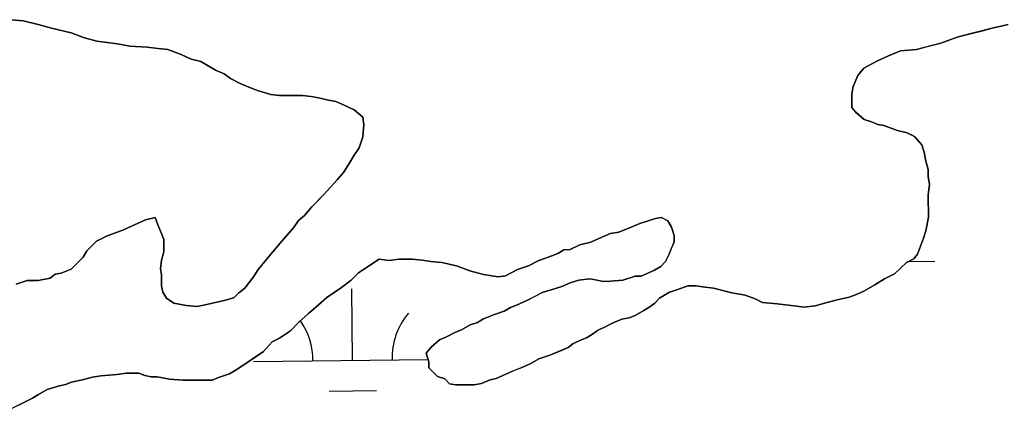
# Model space of a CAD drawing. Extents: x 3704301 to 3742427, y 506229 to 532009.
# Drawn here: x 3737646.7 to 3738144.5, y 528815.5 to 529012.2 of the extents above; entities that cross this region are included whole.
import ezdxf

# ---------------------------------------------------------------- set-up
doc = ezdxf.new("R2010")
doc.units = 0
doc.layers.add('V-TOPO-SHOR', color=7, linetype='Continuous')
doc.layers.add('V-WETL-SWMP', color=7, linetype='Continuous')

msp = doc.modelspace()

# ---------------------------------------------------------------- linework, layer by layer
at = {"layer": 'V-TOPO-SHOR'}
for points in [[(3737642.36, 529012.18), (3737648.55, 529011.59), (3737655.98, 529009.78), (3737662.79, 529007.96), (3737672.7, 529005.53), (3737679.52, 529003.09), (3737685.71, 529001.27), (3737696.23, 529000.08), (3737702.43, 528998.88), (3737711.09, 528998.3), (3737716.66, 528997.71), (3737721.61, 528997.12), (3737728.43, 528994.68), (3737733.39, 528992.23), (3737738.34, 528991.02), (3737745.78, 528986.72), (3737750.12, 528984.89), (3737753.23, 528982.43), (3737758.19, 528979.98), (3737762.53, 528978.15), (3737767.48, 528976.32), (3737773.68, 528974.49), (3737778.01, 528973.9), (3737782.34, 528973.92), (3737789.77, 528973.96), (3737794.1, 528973.36), (3737797.81, 528972.76), (3737802.77, 528971.55), (3737806.48, 528970.95), (3737810.82, 528969.11), (3737815.78, 528966.67), (3737820.13, 528962.98), (3737820.77, 528959.27), (3737820.18, 528953.08), (3737818.35, 528947.5), (3737815.9, 528943.78), (3737812.83, 528938.82), (3737810.37, 528935.09), (3737807.3, 528931.37), (3737800.53, 528923.91), (3737797.46, 528920.8), (3737794.38, 528917.69), (3737790.69, 528913.35), (3737787.61, 528910.85), (3737785.15, 528907.13), (3737780.23, 528901.54), (3737772.85, 528892.84), (3737769.78, 528889.12), (3737767.32, 528886.01), (3737764.87, 528882.29), (3737760.56, 528876.7), (3737757.48, 528874.21), (3737755.02, 528871.72), (3737750.08, 528870.46), (3737742.05, 528868.57), (3737736.49, 528867.3), (3737730.92, 528867.89), (3737724.73, 528869.1), (3737721.01, 528871.55), (3737719.13, 528874.64), (3737718.5, 528877.73), (3737718.47, 528883.29), (3737717.84, 528886.38), (3737718.43, 528890.71), (3737719.65, 528895.05), (3737719.62, 528901.24), (3737718.37, 528904.32), (3737716.49, 528908.64), (3737715.23, 528912.35), (3737710.29, 528911.09), (3737704.74, 528908.58), (3737699.18, 528906.08), (3737690.54, 528902.95), (3737685.6, 528900.45), (3737683.14, 528897.96), (3737680.68, 528895.47), (3737678.84, 528892.37), (3737675.76, 528889.26), (3737672.69, 528886.15), (3737667.75, 528884.27), (3737664.66, 528883.64), (3737662.19, 528881.77), (3737656.01, 528880.5), (3737650.45, 528880.47), (3737644.89, 528878.59)], [(3737930.18, 528850.34), (3737933.26, 528851.59), (3737936.35, 528853.46), (3737938.81, 528855.33), (3737943.13, 528857.21), (3737946.83, 528859.08), (3737951.15, 528860.96), (3737954.86, 528861.6), (3737957.95, 528862.85), (3737962.26, 528865.35), (3737965.35, 528867.22), (3737967.81, 528869.08), (3737970.27, 528871.57), (3737975.21, 528874.69), (3737979.53, 528875.95), (3737984.47, 528877.83), (3737988.8, 528877.85), (3737991.89, 528877.25), (3737997.46, 528876.66), (3738006.75, 528874.23), (3738013.56, 528873.03), (3738018.52, 528871.2), (3738022.24, 528869.36), (3738029.67, 528868.78), (3738039.57, 528867.59), (3738043.28, 528866.99), (3738048.85, 528867.64), (3738053.17, 528868.9), (3738059.96, 528870.79), (3738063.05, 528871.42), (3738066.14, 528872.05), (3738069.23, 528873.31), (3738073.55, 528875.18), (3738079.1, 528878.3), (3738084.03, 528881.42), (3738088.97, 528883.92), (3738095.13, 528889.52), (3738098.83, 528891.39), (3738100.67, 528893.88), (3738103.72, 528901.93), (3738104.94, 528905.65), (3738106.14, 528912.46), (3738106.13, 528915.55), (3738106.1, 528920.5), (3738106.09, 528923.59), (3738106.68, 528929.16), (3738106.04, 528932.87), (3738106.02, 528936.58), (3738104.76, 528941.52), (3738104.13, 528944.61), (3738102.87, 528948.94), (3738099.14, 528953.25), (3738095.42, 528955.09), (3738090.46, 528956.3), (3738083.65, 528958.74), (3738080.55, 528959.34), (3738077.45, 528960.56), (3738073.73, 528961.78), (3738069.39, 528965.47), (3738067.52, 528967.94), (3738067.5, 528971.03), (3738067.48, 528974.74), (3738068.08, 528978.45), (3738070.53, 528984.03), (3738073.6, 528987.76), (3738080.39, 528991.5), (3738085.94, 528994.01), (3738092.11, 528996.51), (3738100.15, 528997.17), (3738105.09, 528998.43), (3738112.5, 529000.32), (3738115.59, 529001.57), (3738121.15, 529003.46), (3738128.56, 529005.35), (3738133.5, 529006.62), (3738138.45, 529007.88), (3738146.48, 529009.77)], [(3737770, 528844.59), (3737774.31, 528849.55), (3737778.01, 528851.43), (3737783.56, 528855.17), (3737787.87, 528859.52), (3737792.79, 528863.87), (3737796.49, 528866.98), (3737802.03, 528871.96), (3737809.43, 528876.95), (3737814.36, 528880.68), (3737818.05, 528884.41), (3737823.6, 528888.15), (3737828.53, 528891.27), (3737833.48, 528890.68), (3737838.43, 528891.32), (3737845.23, 528891.35), (3737850.18, 528890.76), (3737854.52, 528890.16), (3737860.08, 528889.57), (3737863.18, 528888.97), (3737868.13, 528887.76), (3737874.33, 528885.32), (3737881.15, 528883.49), (3737885.48, 528882.9), (3737888.57, 528882.29), (3737892.28, 528882.93), (3737898.45, 528886.06), (3737904.01, 528887.94), (3737908.94, 528890.44), (3737912.03, 528891.69), (3737915.73, 528892.95), (3737918.82, 528894.2), (3737921.9, 528896.07), (3737925, 528896.08), (3737929.93, 528898.58), (3737935.49, 528899.85), (3737941.05, 528902.35), (3737945.37, 528904.23), (3737949.69, 528904.87), (3737955.87, 528907.37), (3737960.19, 528909.25), (3737963.89, 528910.51), (3737968.22, 528911.77), (3737971.3, 528912.4), (3737974.41, 528910.56), (3737976.28, 528907.48), (3737977.54, 528903.15), (3737977.55, 528900.06), (3737976.33, 528896.96), (3737975.11, 528893.86), (3737973.27, 528890.14), (3737970.81, 528887.66), (3737967.73, 528885.79), (3737960.94, 528882.66), (3737957.85, 528882.64), (3737951.67, 528880.76), (3737945.49, 528880.11), (3737941.78, 528880.09), (3737938.68, 528880.69), (3737934.97, 528881.29), (3737929.4, 528880.64), (3737925.08, 528879.39), (3737920.76, 528877.51), (3737917.05, 528876.25), (3737910.88, 528874.37), (3737907.18, 528872.49), (3737903.48, 528870.62), (3737897.92, 528868.11), (3737894.84, 528866.86), (3737891.75, 528864.99), (3737886.2, 528863.11), (3737881.25, 528861.23), (3737878.17, 528859.36), (3737874.47, 528858.1), (3737870.15, 528855.6), (3737867.06, 528854.35), (3737862.13, 528851.85), (3737859.04, 528850.6), (3737854.73, 528846.87), (3737852.27, 528843.76), (3737853.53, 528839.44), (3737853.55, 528836.35), (3737857.9, 528832.04), (3737861.62, 528830.82), (3737864.1, 528828.36), (3737867.2, 528827.76), (3737872.76, 528827.78), (3737876.48, 528827.8), (3737880.18, 528828.44), (3737884.51, 528830.32), (3737887.59, 528830.95), (3737894.38, 528834.08), (3737897.47, 528835.33), (3737900.56, 528836.58), (3737904.88, 528838.46), (3737909.19, 528840.96), (3737914.75, 528842.84), (3737920.92, 528845.35), (3737924.01, 528846.6), (3737926.47, 528848.46), (3737930.18, 528850.34)], [(3737645.82, 528817.36), (3737653.22, 528821.11), (3737656.3, 528822.98), (3737660.62, 528825.48), (3737666.8, 528827.36), (3737669.89, 528828), (3737672.97, 528829.25), (3737679.15, 528830.52), (3737683.47, 528831.78), (3737687.8, 528832.42), (3737695.84, 528833.08), (3737700.78, 528833.72), (3737706.97, 528833.75), (3737710.07, 528832.53), (3737713.16, 528831.93), (3737716.26, 528831.94), (3737722.45, 528830.74), (3737729.25, 528830.15), (3737732.97, 528830.17), (3737738.53, 528830.2), (3737744.1, 528830.23), (3737747.19, 528831.48), (3737752.74, 528833.36), (3737757.06, 528835.86), (3737762.61, 528839.6), (3737766.31, 528842.09), (3737770, 528844.59)]]:
    msp.add_lwpolyline(points, dxfattribs=at)
at = {"layer": 'V-WETL-SWMP'}
for p, q in [((3737648.55, 529011.6), (3737642.36, 529012.18)), ((3737655.98, 529009.78), (3737648.55, 529011.6)), ((3737662.79, 529007.96), (3737655.98, 529009.78)), ((3738146.48, 529009.77), (3738138.45, 529007.88)), ((3737672.7, 529005.53), (3737662.79, 529007.96)), ((3737679.52, 529003.09), (3737672.7, 529005.53)), ((3738138.45, 529007.88), (3738121.15, 529003.46)), ((3737685.71, 529001.27), (3737679.52, 529003.09)), ((3737696.23, 529000.08), (3737685.71, 529001.27)), ((3737702.43, 528998.88), (3737696.23, 529000.08)), ((3738112.5, 529000.32), (3738100.15, 528997.17)), ((3738115.59, 529001.58), (3738112.5, 529000.32)), ((3738121.15, 529003.46), (3738115.59, 529001.58)), ((3737711.09, 528998.3), (3737702.43, 528998.88)), ((3737716.66, 528997.71), (3737711.09, 528998.3)), ((3737721.61, 528997.12), (3737716.66, 528997.71)), ((3737728.43, 528994.68), (3737721.61, 528997.12)), ((3737733.39, 528992.23), (3737728.43, 528994.68)), ((3738092.11, 528996.51), (3738085.94, 528994.01)), ((3738100.15, 528997.17), (3738092.11, 528996.51)), ((3737738.34, 528991.02), (3737733.39, 528992.23)), ((3737745.78, 528986.72), (3737738.34, 528991.02)), ((3738080.39, 528991.5), (3738073.6, 528987.76)), ((3738085.94, 528994.01), (3738080.39, 528991.5)), ((3737750.12, 528984.89), (3737745.78, 528986.72)), ((3737753.23, 528982.43), (3737750.12, 528984.89)), ((3738073.6, 528987.76), (3738070.53, 528984.03)), ((3737758.19, 528979.98), (3737753.23, 528982.43)), ((3737762.53, 528978.15), (3737758.19, 528979.98)), ((3738070.53, 528984.03), (3738068.08, 528978.45)), ((3737767.48, 528976.32), (3737762.53, 528978.15)), ((3737773.68, 528974.49), (3737767.48, 528976.32)), ((3738068.08, 528978.45), (3738067.48, 528974.74)), ((3738067.48, 528974.74), (3738067.52, 528967.93)), ((3737778.01, 528973.9), (3737773.68, 528974.49)), ((3737789.77, 528973.96), (3737778.01, 528973.9)), ((3737794.1, 528973.36), (3737789.77, 528973.96)), ((3737797.81, 528972.76), (3737794.1, 528973.36)), ((3737802.77, 528971.55), (3737797.81, 528972.76)), ((3737806.48, 528970.95), (3737802.77, 528971.55)), ((3737810.82, 528969.11), (3737806.48, 528970.95)), ((3737815.78, 528966.67), (3737810.82, 528969.11)), ((3737820.13, 528962.98), (3737815.78, 528966.67)), ((3738067.52, 528967.93), (3738069.38, 528965.47)), ((3738069.38, 528965.47), (3738073.73, 528961.78)), ((3737820.77, 528959.27), (3737820.13, 528962.98)), ((3738073.73, 528961.78), (3738077.45, 528960.56)), ((3738077.45, 528960.56), (3738080.55, 528959.34)), ((3737820.18, 528953.08), (3737820.77, 528959.27)), ((3738080.55, 528959.34), (3738083.64, 528958.74)), ((3738083.64, 528958.74), (3738090.46, 528956.3)), ((3738090.46, 528956.3), (3738095.41, 528955.09)), ((3738095.41, 528955.09), (3738099.14, 528953.25)), ((3737818.35, 528947.51), (3737820.18, 528953.08)), ((3738099.14, 528953.25), (3738102.87, 528948.94)), ((3737815.9, 528943.78), (3737818.35, 528947.51)), ((3738102.87, 528948.94), (3738104.13, 528944.61)), ((3737812.83, 528938.82), (3737815.9, 528943.78)), ((3738104.13, 528944.61), (3738104.76, 528941.52)), ((3738104.76, 528941.52), (3738106.02, 528936.58)), ((3737807.3, 528931.37), (3737810.37, 528935.09)), ((3737810.37, 528935.09), (3737812.83, 528938.82)), ((3738106.02, 528936.58), (3738106.04, 528932.87)), ((3737800.53, 528923.91), (3737807.3, 528931.37)), ((3738106.04, 528932.87), (3738106.68, 528929.16)), ((3738106.68, 528929.16), (3738106.09, 528923.59)), ((3737794.38, 528917.69), (3737800.53, 528923.91)), ((3738106.09, 528923.59), (3738106.14, 528912.46)), ((3737790.69, 528913.35), (3737794.38, 528917.69)), ((3737699.18, 528906.08), (3737710.29, 528911.09)), ((3737710.29, 528911.09), (3737715.23, 528912.35)), ((3737715.23, 528912.35), (3737716.49, 528908.64)), ((3737785.15, 528907.13), (3737787.61, 528910.86)), ((3737787.61, 528910.86), (3737790.69, 528913.35)), ((3737963.89, 528910.51), (3737960.19, 528909.25)), ((3737968.22, 528911.77), (3737963.89, 528910.51)), ((3737971.3, 528912.4), (3737968.22, 528911.77)), ((3737974.41, 528910.56), (3737971.3, 528912.4)), ((3737976.28, 528907.48), (3737974.41, 528910.56)), ((3738106.14, 528912.46), (3738104.94, 528905.65)), ((3737690.54, 528902.95), (3737699.18, 528906.08)), ((3737716.49, 528908.64), (3737718.37, 528904.32)), ((3737780.23, 528901.54), (3737785.15, 528907.13)), ((3737955.87, 528907.37), (3737949.69, 528904.87)), ((3737960.19, 528909.25), (3737955.87, 528907.37)), ((3737977.54, 528903.15), (3737976.28, 528907.48)), ((3738104.94, 528905.65), (3738103.72, 528901.93)), ((3737680.68, 528895.47), (3737685.6, 528900.45)), ((3737685.6, 528900.45), (3737690.54, 528902.95)), ((3737718.37, 528904.32), (3737719.62, 528901.24)), ((3737719.62, 528901.24), (3737719.65, 528895.05)), ((3737772.85, 528892.84), (3737780.23, 528901.54)), ((3737941.05, 528902.35), (3737935.49, 528899.85)), ((3737945.37, 528904.23), (3737941.05, 528902.35)), ((3737949.69, 528904.87), (3737945.37, 528904.23)), ((3737975.11, 528893.86), (3737977.55, 528900.06)), ((3737977.55, 528900.06), (3737977.54, 528903.15)), ((3738103.72, 528901.93), (3738100.67, 528893.88)), ((3737678.84, 528892.37), (3737680.68, 528895.47)), ((3737719.65, 528895.05), (3737718.43, 528890.71)), ((3737921.9, 528896.07), (3737918.82, 528894.2)), ((3737925, 528896.08), (3737921.9, 528896.07)), ((3737929.93, 528898.58), (3737925, 528896.08)), ((3737935.49, 528899.85), (3737929.93, 528898.58)), ((3737672.69, 528886.16), (3737678.84, 528892.37)), ((3737718.43, 528890.71), (3737717.84, 528886.38)), ((3737769.78, 528889.12), (3737772.85, 528892.84)), ((3737828.53, 528891.27), (3737823.6, 528888.15)), ((3737833.48, 528890.68), (3737828.53, 528891.27)), ((3737838.43, 528891.32), (3737833.48, 528890.68)), ((3737845.23, 528891.35), (3737838.43, 528891.32)), ((3737850.18, 528890.76), (3737845.23, 528891.35)), ((3737854.51, 528890.16), (3737850.18, 528890.76)), ((3737860.08, 528889.57), (3737854.51, 528890.16)), ((3737908.94, 528890.44), (3737904.01, 528887.94)), ((3737912.03, 528891.69), (3737908.94, 528890.44)), ((3737915.73, 528892.95), (3737912.03, 528891.69)), ((3737918.82, 528894.2), (3737915.73, 528892.95)), ((3737970.81, 528887.66), (3737973.27, 528890.14)), ((3737973.27, 528890.14), (3737975.11, 528893.86)), ((3738098.83, 528891.39), (3738095.13, 528889.52)), ((3738096.27, 528890.1), (3738109.48, 528890.26)), ((3738100.67, 528893.88), (3738098.83, 528891.39)), ((3737667.75, 528884.28), (3737672.69, 528886.16)), ((3737717.84, 528886.38), (3737718.47, 528883.29)), ((3737764.87, 528882.29), (3737767.32, 528886.01)), ((3737767.32, 528886.01), (3737769.78, 528889.12)), ((3737823.6, 528888.15), (3737818.05, 528884.41)), ((3737863.18, 528888.97), (3737860.08, 528889.57)), ((3737868.13, 528887.76), (3737863.18, 528888.97)), ((3737874.33, 528885.32), (3737868.13, 528887.76)), ((3737881.14, 528883.49), (3737874.33, 528885.32)), ((3737898.45, 528886.06), (3737892.28, 528882.93)), ((3737904.01, 528887.94), (3737898.45, 528886.06)), ((3737960.94, 528882.66), (3737967.73, 528885.79)), ((3737967.73, 528885.79), (3737970.81, 528887.66)), ((3738095.13, 528889.52), (3738088.97, 528883.92)), ((3737644.89, 528878.59), (3737650.45, 528880.48)), ((3737650.45, 528880.48), (3737656.01, 528880.5)), ((3737656.01, 528880.5), (3737662.19, 528881.77)), ((3737662.19, 528881.77), (3737664.66, 528883.64)), ((3737664.66, 528883.64), (3737667.75, 528884.28)), ((3737718.47, 528883.29), (3737718.5, 528877.73)), ((3737760.56, 528876.7), (3737764.87, 528882.29)), ((3737814.36, 528880.68), (3737809.43, 528876.95)), ((3737818.05, 528884.41), (3737814.36, 528880.68)), ((3737885.48, 528882.9), (3737881.14, 528883.49)), ((3737888.57, 528882.29), (3737885.48, 528882.9)), ((3737892.28, 528882.93), (3737888.57, 528882.29)), ((3737925.08, 528879.39), (3737929.4, 528880.64)), ((3737929.4, 528880.64), (3737934.97, 528881.29)), ((3737934.97, 528881.29), (3737938.68, 528880.69)), ((3737938.68, 528880.69), (3737941.78, 528880.09)), ((3737941.78, 528880.09), (3737945.49, 528880.11)), ((3737945.49, 528880.11), (3737951.67, 528880.76)), ((3737951.67, 528880.76), (3737957.85, 528882.64)), ((3737957.85, 528882.64), (3737960.94, 528882.66)), ((3738084.03, 528881.42), (3738079.1, 528878.31)), ((3738088.97, 528883.92), (3738084.03, 528881.42)), ((3737718.5, 528877.73), (3737719.13, 528874.64)), ((3737757.49, 528874.21), (3737760.56, 528876.7)), ((3737809.43, 528876.95), (3737802.03, 528871.96)), ((3737815.01, 528840.23), (3737814.57, 528876.23)), ((3737910.88, 528874.37), (3737917.06, 528876.25)), ((3737917.06, 528876.25), (3737920.76, 528877.51)), ((3737920.76, 528877.51), (3737925.08, 528879.39)), ((3737979.53, 528875.95), (3737975.21, 528874.69)), ((3737984.47, 528877.83), (3737979.53, 528875.95)), ((3737988.8, 528877.85), (3737984.47, 528877.83)), ((3737991.89, 528877.25), (3737988.8, 528877.85)), ((3737997.46, 528876.66), (3737991.89, 528877.25)), ((3738006.75, 528874.23), (3737997.46, 528876.66)), ((3738073.55, 528875.18), (3738069.23, 528873.31)), ((3738079.1, 528878.31), (3738073.55, 528875.18)), ((3737719.13, 528874.64), (3737721.01, 528871.55)), ((3737721.01, 528871.55), (3737724.73, 528869.1)), ((3737742.05, 528868.57), (3737750.08, 528870.46)), ((3737750.08, 528870.46), (3737755.02, 528871.73)), ((3737755.02, 528871.73), (3737757.49, 528874.21)), ((3737802.03, 528871.96), (3737796.49, 528866.98)), ((3737897.92, 528868.11), (3737903.48, 528870.62)), ((3737903.48, 528870.62), (3737910.88, 528874.37)), ((3737970.27, 528871.57), (3737967.81, 528869.09)), ((3737975.21, 528874.69), (3737970.27, 528871.57)), ((3738013.56, 528873.03), (3738006.75, 528874.23)), ((3738018.52, 528871.2), (3738013.56, 528873.03)), ((3738022.24, 528869.36), (3738018.52, 528871.2)), ((3738059.96, 528870.79), (3738053.17, 528868.9)), ((3738066.14, 528872.05), (3738059.96, 528870.79)), ((3738069.23, 528873.31), (3738066.14, 528872.05)), ((3737724.73, 528869.1), (3737730.92, 528867.89)), ((3737730.92, 528867.89), (3737736.49, 528867.3)), ((3737736.49, 528867.3), (3737742.05, 528868.57)), ((3737796.49, 528866.98), (3737792.79, 528863.87)), ((3737891.75, 528864.99), (3737894.84, 528866.86)), ((3737894.84, 528866.86), (3737897.92, 528868.11)), ((3737962.26, 528865.35), (3737957.95, 528862.85)), ((3737965.35, 528867.22), (3737962.26, 528865.35)), ((3737967.81, 528869.09), (3737965.35, 528867.22)), ((3738029.67, 528868.78), (3738022.24, 528869.36)), ((3738039.57, 528867.59), (3738029.67, 528868.78)), ((3738043.28, 528866.99), (3738039.57, 528867.59)), ((3738048.85, 528867.64), (3738043.28, 528866.99)), ((3738053.17, 528868.9), (3738048.85, 528867.64)), ((3737792.79, 528863.87), (3737787.87, 528859.52)), ((3737878.17, 528859.36), (3737881.26, 528861.23)), ((3737881.26, 528861.23), (3737886.2, 528863.11)), ((3737886.2, 528863.11), (3737891.75, 528864.99)), ((3737951.15, 528860.96), (3737946.83, 528859.08)), ((3737954.86, 528861.6), (3737951.15, 528860.96)), ((3737957.95, 528862.85), (3737954.86, 528861.6)), ((3737783.56, 528855.17), (3737778.01, 528851.43)), ((3737787.87, 528859.52), (3737783.56, 528855.17)), ((3737867.06, 528854.35), (3737870.15, 528855.6)), ((3737870.15, 528855.6), (3737874.47, 528858.1)), ((3737874.47, 528858.1), (3737878.17, 528859.36)), ((3737938.81, 528855.33), (3737936.35, 528853.46)), ((3737943.13, 528857.21), (3737938.81, 528855.33)), ((3737946.83, 528859.08), (3737943.13, 528857.21)), ((3737778.01, 528851.43), (3737774.31, 528849.56)), ((3737854.73, 528846.87), (3737859.04, 528850.6)), ((3737859.04, 528850.6), (3737862.13, 528851.85)), ((3737862.13, 528851.85), (3737867.06, 528854.35)), ((3737930.18, 528850.34), (3737926.47, 528848.46)), ((3737933.26, 528851.59), (3737930.18, 528850.34)), ((3737936.35, 528853.46), (3737933.26, 528851.59)), ((3737774.31, 528849.56), (3737770, 528844.59)), ((3737852.27, 528843.76), (3737854.73, 528846.87)), ((3737924.01, 528846.6), (3737914.75, 528842.84)), ((3737926.47, 528848.46), (3737924.01, 528846.6)), ((3737770, 528844.59), (3737757.06, 528835.86)), ((3737765.01, 528839.62), (3737853.17, 528840.69)), ((3737853.53, 528839.44), (3737852.27, 528843.76)), ((3737909.19, 528840.96), (3737904.88, 528838.46)), ((3737914.75, 528842.84), (3737909.19, 528840.96)), ((3737757.06, 528835.86), (3737752.74, 528833.36)), ((3737853.55, 528836.35), (3737853.53, 528839.44)), ((3737857.9, 528832.04), (3737853.55, 528836.35)), ((3737900.56, 528836.58), (3737894.38, 528834.08)), ((3737904.88, 528838.46), (3737900.56, 528836.58)), ((3737679.15, 528830.52), (3737672.97, 528829.25)), ((3737683.47, 528831.78), (3737679.15, 528830.52)), ((3737687.8, 528832.42), (3737683.47, 528831.78)), ((3737695.84, 528833.08), (3737687.8, 528832.42)), ((3737700.78, 528833.72), (3737695.84, 528833.08)), ((3737706.97, 528833.75), (3737700.78, 528833.72)), ((3737710.07, 528832.53), (3737706.97, 528833.75)), ((3737713.16, 528831.93), (3737710.07, 528832.53)), ((3737716.26, 528831.94), (3737713.16, 528831.93)), ((3737722.45, 528830.74), (3737716.26, 528831.94)), ((3737729.25, 528830.15), (3737722.45, 528830.74)), ((3737747.19, 528831.48), (3737744.1, 528830.23)), ((3737752.74, 528833.36), (3737747.19, 528831.48)), ((3737861.62, 528830.82), (3737857.9, 528832.04)), ((3737864.1, 528828.36), (3737861.62, 528830.82)), ((3737884.51, 528830.32), (3737880.18, 528828.44)), ((3737887.59, 528830.95), (3737884.51, 528830.32)), ((3737894.38, 528834.08), (3737887.59, 528830.95)), ((3737660.62, 528825.48), (3737656.3, 528822.98)), ((3737666.8, 528827.37), (3737660.62, 528825.48)), ((3737669.89, 528828), (3737666.8, 528827.37)), ((3737672.97, 528829.25), (3737669.89, 528828)), ((3737744.1, 528830.23), (3737729.25, 528830.15)), ((3737867.2, 528827.76), (3737864.1, 528828.36)), ((3737876.48, 528827.8), (3737867.2, 528827.76)), ((3737880.18, 528828.44), (3737876.48, 528827.8)), ((3737653.22, 528821.11), (3737642.12, 528815.49)), ((3737656.3, 528822.98), (3737653.22, 528821.11)), ((3737803.2, 528824.65), (3737827.2, 528824.95))]:
    msp.add_line(p, q, dxfattribs=at)
for centre, start, end in [((3737759.76, 528840.03), 359.9282, 34.9442), ((3737870.24, 528841.38), 139.9282, 181.4719)]:
    msp.add_arc(centre, 35.25, start, end, dxfattribs=at)

doc.saveas('drawing.dxf')
